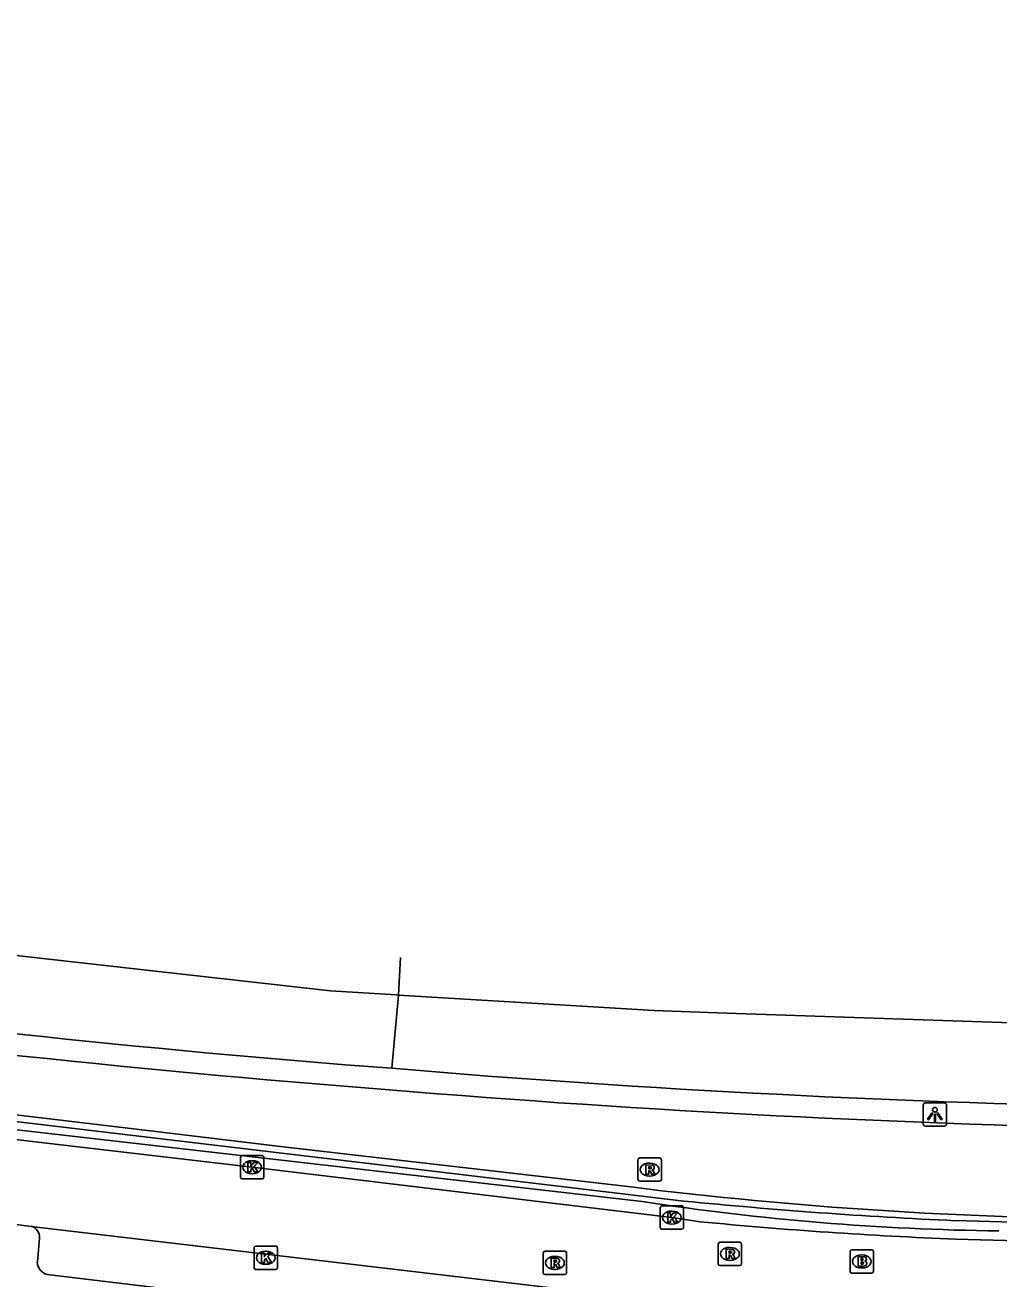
# Model space of a CAD drawing. Extents: x 161696 to 162377, y 380761 to 381673.
# Drawn here: x 162047.1 to 162088.9, y 381607.7 to 381661.4 of the extents above; entities that cross this region are included whole.
import ezdxf

# ---------------------------------------------------------------- set-up
doc = ezdxf.new("R2010")
doc.units = 0
for name, color, linetype in [('IMGEO_Berm_gesloten', 7, 'Continuous'), ('IMGEO_Brandkraan', 7, 'Continuous'), ('IMGEO_Haag', 7, 'Continuous'), ('IMGEO_Hek', 7, 'Continuous'), ('IMGEO_Kolk', 7, 'Continuous'), ('IMGEO_Lichtpunt', 7, 'Continuous'), ('IMGEO_Rijbaan_lokaal_gesloten', 7, 'Continuous'), ('IMGEO_Rijbaan_regionaal_gesloten', 7, 'Continuous'), ('IMGEO_Rioolput', 7, 'Continuous'), ('IMGEO_Voetpad_open', 7, 'Continuous')]:
    doc.layers.add(name, color=color, linetype=linetype)

msp = doc.modelspace()

# ---------------------------------------------------------------- linework, layer by layer
at = {"layer": 'IMGEO_Berm_gesloten'}
for centre, radius, start, end in [((162107.381, 382185.934), 571.903, 262.15042, 265.52468), ((162106.126, 382139.945), 525.962, 265.27011, 268.89304)]:
    msp.add_arc(centre, radius, start, end, dxfattribs=at)
at = {"layer": 'IMGEO_Brandkraan'}
for p, q in [((162082.515, 381607.992), (162082.515, 381608.844)), ((162082.59, 381608.918), (162083.442, 381608.918)), ((162083.516, 381608.844), (162083.516, 381607.992)), ((162083.003, 381608.698), (162083.028, 381608.698)), ((162083.442, 381607.918), (162082.59, 381607.918)), ((162083.026, 381608.138), (162083.001, 381608.138))]:
    msp.add_line(p, q, dxfattribs=at)
for points in [[(162082.515, 381607.992), (162082.515, 381608.844)], [(162082.59, 381608.918), (162083.442, 381608.918)], [(162083.516, 381608.844), (162083.516, 381607.992)], [(162082.863, 381608.618), (162082.863, 381608.218), (162083.076, 381608.218)], [(162083.094, 381608.618), (162082.863, 381608.618)], [(162083.042, 381608.537), (162082.988, 381608.537), (162082.988, 381608.461)], [(162082.988, 381608.461), (162083.041, 381608.461)], [(162083.05, 381608.385), (162082.988, 381608.385), (162082.988, 381608.304)], [(162082.988, 381608.304), (162083.05, 381608.304)], [(162083.442, 381607.918), (162082.59, 381607.918)]]:
    msp.add_lwpolyline(points, dxfattribs=at)
for centre, radius, start, end in [((162082.592, 381608.842), 0.0765, 91.552, 178.448), ((162082.592, 381608.842), 0.0765, 91.552, 178.448), ((162083.44, 381608.842), 0.0765, 1.552, 88.448), ((162083.44, 381608.842), 0.0765, 1.552, 88.448), ((162083.043, 381608.499), 0.0379, 267.8285, 90.9355), ((162083.051, 381608.344), 0.0404, 269.8759, 90.5077), ((162083.098, 381608.473), 0.145, 59.4692, 91.5367), ((162083.123, 381608.52), 0.0922, 285.5137, 58.1501), ((162083.128, 381608.328), 0.105, 301.3115, 78.989), ((162082.592, 381607.994), 0.0765, 181.552, 268.448), ((162082.592, 381607.994), 0.0765, 181.552, 268.448), ((162083.082, 381608.469), 0.251, 268.6676, 293.5347), ((162083.44, 381607.994), 0.0765, 271.552, 358.448), ((162083.44, 381607.994), 0.0765, 271.552, 358.448)]:
    msp.add_arc(centre, radius, start, end, dxfattribs=at)
for centre, major_axis, ratio, start_param, end_param in [((162083.002, 381608.418), (-0.387, 0.002), 0.722429, 4.712389, 7.853982), ((162083.027, 381608.418), (-0.39, 0.002), 0.717154, 1.570796, 4.712389)]:
    msp.add_ellipse(centre, major_axis=major_axis, ratio=ratio, start_param=start_param, end_param=end_param, dxfattribs=at)
at = {"layer": 'IMGEO_Haag'}
for points in [[(162073.121, 381611.61), (162058.201, 381613.334), (162052.636, 381614.01), (162032.551, 381616.394), (162012.929, 381618.932), (162008.008, 381619.592), (162005.403, 381620.402), (162005.256, 381619.883)], [(162013.023, 381618.315), (162045.16, 381614.253), (162073.603, 381610.989)]]:
    msp.add_lwpolyline(points, dxfattribs=at)
for centre, radius, start, end in [((162095.356, 381790.871), 180.635, 262.92932, 269.68565), ((162090.237, 381719.099), 109.383, 261.25293, 269.29853)]:
    msp.add_arc(centre, radius, start, end, dxfattribs=at)
at = {"layer": 'IMGEO_Hek'}
for points in [[(162062.234, 381612.571), (162023.271, 381617.206), (162013.068, 381618.577), (162007.88, 381619.413), (162005.359, 381620.005)], [(162075.393, 381611.005), (162062.234, 381612.571)], [(162119.826, 381609.233), (162087.015, 381610.166)]]:
    msp.add_lwpolyline(points, dxfattribs=at)
msp.add_arc((162097.127, 381831.152), 221.218, 264.36179, 267.38009, dxfattribs=at)
at = {"layer": 'IMGEO_Kolk'}
for p, q in [((162056.378, 381612.03), (162056.378, 381612.882)), ((162056.453, 381612.956), (162057.305, 381612.956)), ((162056.866, 381612.736), (162056.891, 381612.736)), ((162057.379, 381612.882), (162057.379, 381612.03)), ((162056.889, 381612.176), (162056.864, 381612.176)), ((162057.305, 381611.956), (162056.453, 381611.956)), ((162074.375, 381609.87), (162074.375, 381610.722)), ((162074.45, 381610.796), (162075.302, 381610.796)), ((162074.863, 381610.576), (162074.888, 381610.576)), ((162075.376, 381610.722), (162075.376, 381609.87)), ((162074.886, 381610.016), (162074.861, 381610.016)), ((162075.302, 381609.796), (162074.45, 381609.796)), ((162056.961, 381608.148), (162056.961, 381609)), ((162057.036, 381609.074), (162057.888, 381609.074)), ((162057.449, 381608.854), (162057.474, 381608.854)), ((162057.962, 381609), (162057.962, 381608.148)), ((162057.472, 381608.294), (162057.447, 381608.294)), ((162057.888, 381608.074), (162057.036, 381608.074))]:
    msp.add_line(p, q, dxfattribs=at)
for points in [[(162056.378, 381612.03), (162056.378, 381612.882)], [(162056.453, 381612.956), (162057.305, 381612.956)], [(162056.699, 381612.656), (162056.822, 381612.656), (162056.822, 381612.505), (162056.952, 381612.656), (162057.116, 381612.656), (162056.97, 381612.505), (162057.123, 381612.256), (162056.971, 381612.256), (162056.886, 381612.42), (162056.822, 381612.353), (162056.822, 381612.256), (162056.699, 381612.256), (162056.699, 381612.656)], [(162057.379, 381612.882), (162057.379, 381612.03)], [(162057.305, 381611.956), (162056.453, 381611.956)], [(162074.375, 381609.87), (162074.375, 381610.722)], [(162074.45, 381610.796), (162075.302, 381610.796)], [(162074.696, 381610.496), (162074.819, 381610.496), (162074.819, 381610.345), (162074.949, 381610.496), (162075.113, 381610.496), (162074.967, 381610.345), (162075.12, 381610.096), (162074.968, 381610.096), (162074.883, 381610.26), (162074.819, 381610.193), (162074.819, 381610.096), (162074.696, 381610.096), (162074.696, 381610.496)], [(162075.376, 381610.722), (162075.376, 381609.87)], [(162075.302, 381609.796), (162074.45, 381609.796)], [(162056.961, 381608.148), (162056.961, 381609)], [(162057.036, 381609.074), (162057.888, 381609.074)], [(162057.962, 381609), (162057.962, 381608.148)], [(162057.282, 381608.774), (162057.405, 381608.774), (162057.405, 381608.623), (162057.535, 381608.774), (162057.699, 381608.774), (162057.553, 381608.623), (162057.706, 381608.374), (162057.554, 381608.374), (162057.469, 381608.538), (162057.405, 381608.471), (162057.405, 381608.374), (162057.282, 381608.374), (162057.282, 381608.774)], [(162057.888, 381608.074), (162057.036, 381608.074)]]:
    msp.add_lwpolyline(points, dxfattribs=at)
for centre, start, end in [((162056.455, 381612.88), 91.552, 178.448), ((162056.455, 381612.88), 91.552, 178.448), ((162057.303, 381612.88), 1.552, 88.448), ((162057.303, 381612.88), 1.552, 88.448), ((162056.455, 381612.032), 181.552, 268.448), ((162056.455, 381612.032), 181.552, 268.448), ((162057.303, 381612.032), 271.552, 358.448), ((162057.303, 381612.032), 271.552, 358.448), ((162074.452, 381610.72), 91.552, 178.448), ((162074.452, 381610.72), 91.552, 178.448), ((162075.3, 381610.72), 1.552, 88.448), ((162075.3, 381610.72), 1.552, 88.448), ((162074.452, 381609.872), 181.552, 268.448), ((162074.452, 381609.872), 181.552, 268.448), ((162075.3, 381609.872), 271.552, 358.448), ((162075.3, 381609.872), 271.552, 358.448), ((162057.038, 381608.998), 91.552, 178.448), ((162057.038, 381608.998), 91.552, 178.448), ((162057.886, 381608.998), 1.552, 88.448), ((162057.886, 381608.998), 1.552, 88.448), ((162057.038, 381608.15), 181.552, 268.448), ((162057.038, 381608.15), 181.552, 268.448), ((162057.886, 381608.15), 271.552, 358.448), ((162057.886, 381608.15), 271.552, 358.448)]:
    msp.add_arc(centre, 0.0765, start, end, dxfattribs=at)
for centre, major_axis, ratio, start_param, end_param in [((162056.865, 381612.456), (-0.387, 0.002), 0.722429, 4.712389, 7.853982), ((162056.89, 381612.456), (-0.39, 0.002), 0.717154, 1.570796, 4.712389), ((162074.862, 381610.296), (-0.387, 0.002), 0.722429, 4.712389, 7.853982), ((162074.887, 381610.296), (-0.39, 0.002), 0.717154, 1.570796, 4.712389), ((162057.448, 381608.574), (-0.387, 0.002), 0.722429, 4.712389, 7.853982), ((162057.473, 381608.574), (-0.39, 0.002), 0.717154, 1.570796, 4.712389)]:
    msp.add_ellipse(centre, major_axis=major_axis, ratio=ratio, start_param=start_param, end_param=end_param, dxfattribs=at)
at = {"layer": 'IMGEO_Lichtpunt'}
for p, q in [((162085.654, 381615.122), (162085.654, 381614.315)), ((162085.654, 381615.122), (162085.654, 381614.315)), ((162086.556, 381615.217), (162085.748, 381615.217)), ((162086.556, 381615.217), (162085.748, 381615.217)), ((162086.65, 381614.315), (162086.65, 381615.122)), ((162086.65, 381614.315), (162086.65, 381615.122)), ((162085.748, 381614.221), (162086.556, 381614.221)), ((162085.748, 381614.221), (162086.556, 381614.221))]:
    msp.add_line(p, q, dxfattribs=at)
for points in [[(162086.028, 381614.786), (162086.067, 381614.758), (162085.879, 381614.496), (162085.841, 381614.523), (162086.028, 381614.786)], [(162086.24, 381614.758), (162086.278, 381614.785), (162086.465, 381614.523), (162086.426, 381614.495), (162086.24, 381614.758)], [(162086.13, 381614.738), (162086.177, 381614.738), (162086.177, 381614.416), (162086.13, 381614.416), (162086.13, 381614.738)]]:
    msp.add_lwpolyline(points, dxfattribs=at)
msp.add_circle((162086.153, 381614.92), 0.0994, dxfattribs=at)
for centre, start, end in [((162085.748, 381615.122), 90, 180), ((162085.748, 381615.122), 90, 180), ((162086.556, 381615.122), 0, 90), ((162086.556, 381615.122), 0, 90), ((162085.748, 381614.315), 180, 270), ((162085.748, 381614.315), 180, 270), ((162086.556, 381614.315), 270, 0), ((162086.556, 381614.315), 270, 360)]:
    msp.add_arc(centre, 0.0946, start, end, dxfattribs=at)
at = {"layer": 'IMGEO_Rijbaan_lokaal_gesloten'}
for points in [[(162020.814, 381616.659), (162045.725, 381613.764), (162056.879, 381612.456), (162074.876, 381610.296), (162076.094, 381610.119)], [(162047.401, 381609.922), (162044.905, 381610.239)], [(162072.254, 381606.978), (162047.401, 381609.922)], [(162087.056, 381609.374), (162099.288, 381609.046), (162119.699, 381608.51), (162120.92, 381608.448), (162131.817, 381608.191)]]:
    msp.add_lwpolyline(points, dxfattribs=at)
msp.add_arc((162094.817, 381804.589), 195.369, 264.50071, 267.72337, dxfattribs=at)
at = {"layer": 'IMGEO_Rijbaan_regionaal_gesloten'}
for points in [[(162063.15, 381619.837), (162074.116, 381619.171), (162077.215, 381619.065), (162098.302, 381618.344), (162107.339, 381618.035), (162154.804, 381617.417), (162171.554, 381618.035), (162193.595, 381620.448), (162220.727, 381625.642), (162256.04, 381635.842), (162286.818, 381647.837), (162319.065, 381661.433)], [(161867.859, 381643.264), (161884.969, 381642.644), (161901.285, 381641.036), (161932.232, 381636.725), (161940.345, 381635.595), (162020.69, 381624.466), (162060.244, 381620.014), (162063.052, 381619.843), (162063.15, 381619.837)], [(162063.24, 381621.454), (162063.15, 381619.837)], [(162063.15, 381619.837), (162062.861, 381616.698)]]:
    msp.add_lwpolyline(points, dxfattribs=at)
for centre, radius, start, end in [((162102.254, 382133.708), 518.509, 262.09949, 265.64285), ((162104.93, 382116.903), 501.971, 265.19251, 268.97081)]:
    msp.add_arc(centre, radius, start, end, dxfattribs=at)
at = {"layer": 'IMGEO_Rioolput'}
for p, q in [((162073.422, 381611.928), (162073.422, 381612.78)), ((162073.497, 381612.854), (162074.349, 381612.854)), ((162073.91, 381612.634), (162073.935, 381612.634)), ((162074.423, 381612.78), (162074.423, 381611.928)), ((162073.933, 381612.074), (162073.908, 381612.074)), ((162074.349, 381611.854), (162073.497, 381611.854)), ((162069.436, 381608.854), (162070.288, 381608.854)), ((162076.865, 381608.312), (162076.865, 381609.164)), ((162076.94, 381609.238), (162077.792, 381609.238)), ((162077.353, 381609.018), (162077.378, 381609.018)), ((162077.866, 381609.164), (162077.866, 381608.312)), ((162069.361, 381607.928), (162069.361, 381608.78)), ((162069.849, 381608.634), (162069.874, 381608.634)), ((162070.362, 381608.78), (162070.362, 381607.928)), ((162077.376, 381608.458), (162077.351, 381608.458)), ((162070.288, 381607.854), (162069.436, 381607.854)), ((162069.872, 381608.074), (162069.847, 381608.074)), ((162077.792, 381608.238), (162076.94, 381608.238))]:
    msp.add_line(p, q, dxfattribs=at)
for points in [[(162073.422, 381611.928), (162073.422, 381612.78)], [(162073.497, 381612.854), (162074.349, 381612.854)], [(162074.423, 381612.78), (162074.423, 381611.928)], [(162074.011, 381612.552), (162073.759, 381612.554), (162073.759, 381612.154)], [(162073.759, 381612.154), (162073.883, 381612.154), (162073.883, 381612.316), (162073.894, 381612.316)], [(162073.937, 381612.473), (162073.883, 381612.473), (162073.883, 381612.392)], [(162073.883, 381612.392), (162073.935, 381612.392)], [(162073.941, 381612.287), (162074.012, 381612.154), (162074.152, 381612.154), (162074.087, 381612.28)], [(162074.349, 381611.854), (162073.497, 381611.854)], [(162069.436, 381608.854), (162070.288, 381608.854)], [(162076.865, 381608.312), (162076.865, 381609.164)], [(162076.94, 381609.238), (162077.792, 381609.238)], [(162077.454, 381608.936), (162077.202, 381608.938), (162077.202, 381608.538)], [(162077.38, 381608.857), (162077.326, 381608.857), (162077.326, 381608.776)], [(162077.866, 381609.164), (162077.866, 381608.312)], [(162069.361, 381607.928), (162069.361, 381608.78)], [(162069.95, 381608.552), (162069.698, 381608.554), (162069.698, 381608.154)], [(162069.698, 381608.154), (162069.822, 381608.154), (162069.822, 381608.316), (162069.833, 381608.316)], [(162069.876, 381608.473), (162069.822, 381608.473), (162069.822, 381608.392)], [(162069.822, 381608.392), (162069.874, 381608.392)], [(162070.362, 381608.78), (162070.362, 381607.928)], [(162077.202, 381608.538), (162077.326, 381608.538), (162077.326, 381608.7), (162077.337, 381608.7)], [(162077.326, 381608.776), (162077.378, 381608.776)], [(162077.384, 381608.671), (162077.455, 381608.538), (162077.595, 381608.538), (162077.53, 381608.664)], [(162070.288, 381607.854), (162069.436, 381607.854)], [(162069.88, 381608.287), (162069.951, 381608.154), (162070.091, 381608.154), (162070.026, 381608.28)], [(162077.792, 381608.238), (162076.94, 381608.238)]]:
    msp.add_lwpolyline(points, dxfattribs=at)
for centre, radius, start, end in [((162073.499, 381612.778), 0.0765, 91.552, 178.448), ((162073.499, 381612.778), 0.0765, 91.552, 178.448), ((162074.347, 381612.778), 0.0765, 1.552, 88.448), ((162074.347, 381612.778), 0.0765, 1.552, 88.448), ((162073.893, 381612.263), 0.0533, 26.0293, 88.6989), ((162073.919, 381612.581), 0.19, 274.7715, 282.9687), ((162073.943, 381612.377), 0.0964, 77.0061, 93.1865), ((162073.957, 381612.434), 0.0378, 276.6634, 79.6772), ((162074.01, 381612.442), 0.109, 350.3612, 89.416), ((162074.008, 381612.442), 0.112, 277.5842, 350.9817), ((162073.992, 381612.227), 0.108, 29.5134, 73.7905), ((162073.499, 381611.93), 0.0765, 181.552, 268.448), ((162073.499, 381611.93), 0.0765, 181.552, 268.448), ((162074.347, 381611.93), 0.0765, 271.552, 358.448), ((162074.347, 381611.93), 0.0765, 271.552, 358.448), ((162069.438, 381608.778), 0.0765, 91.552, 178.448), ((162069.438, 381608.778), 0.0765, 91.552, 178.448), ((162070.286, 381608.778), 0.0765, 1.552, 88.448), ((162070.286, 381608.778), 0.0765, 1.552, 88.448), ((162076.942, 381609.162), 0.0765, 91.552, 178.448), ((162076.942, 381609.162), 0.0765, 91.552, 178.448), ((162077.386, 381608.761), 0.0964, 77.0061, 93.1865), ((162077.4, 381608.818), 0.0378, 276.6634, 79.6772), ((162077.453, 381608.826), 0.109, 350.3612, 89.416), ((162077.79, 381609.162), 0.0765, 1.552, 88.448), ((162077.79, 381609.162), 0.0765, 1.552, 88.448), ((162069.832, 381608.263), 0.0533, 26.0293, 88.6989), ((162069.858, 381608.581), 0.19, 274.7715, 282.9687), ((162069.882, 381608.377), 0.0964, 77.0061, 93.1865), ((162069.896, 381608.434), 0.0378, 276.6634, 79.6772), ((162069.949, 381608.442), 0.109, 350.3612, 89.416), ((162069.947, 381608.442), 0.112, 277.5842, 350.9817), ((162069.931, 381608.227), 0.108, 29.5134, 73.7905), ((162076.942, 381608.314), 0.0765, 181.552, 268.448), ((162076.942, 381608.314), 0.0765, 181.552, 268.448), ((162077.336, 381608.647), 0.0533, 26.0293, 88.6989), ((162077.362, 381608.965), 0.19, 274.7715, 282.9687), ((162077.451, 381608.826), 0.112, 277.5842, 350.9817), ((162077.435, 381608.611), 0.108, 29.5134, 73.7905), ((162077.79, 381608.314), 0.0765, 271.552, 358.448), ((162077.79, 381608.314), 0.0765, 271.552, 358.448), ((162069.438, 381607.93), 0.0765, 181.552, 268.448), ((162069.438, 381607.93), 0.0765, 181.552, 268.448), ((162070.286, 381607.93), 0.0765, 271.552, 358.448), ((162070.286, 381607.93), 0.0765, 271.552, 358.448)]:
    msp.add_arc(centre, radius, start, end, dxfattribs=at)
for centre, major_axis, ratio, start_param, end_param in [((162073.909, 381612.354), (-0.387, 0.002), 0.722429, 4.712389, 7.853982), ((162073.934, 381612.354), (-0.39, 0.002), 0.717154, 1.570796, 4.712389), ((162077.352, 381608.738), (-0.387, 0.002), 0.722429, 4.712389, 7.853982), ((162077.377, 381608.738), (-0.39, 0.002), 0.717154, 1.570796, 4.712389), ((162069.848, 381608.354), (-0.387, 0.002), 0.722429, 4.712389, 7.853982), ((162069.873, 381608.354), (-0.39, 0.002), 0.717154, 1.570796, 4.712389)]:
    msp.add_ellipse(centre, major_axis=major_axis, ratio=ratio, start_param=start_param, end_param=end_param, dxfattribs=at)
at = {"layer": 'IMGEO_Voetpad_open'}
for points in [[(162047.667, 381608.384), (162047.759, 381609.415)], [(162071.019, 381605.101), (162048.093, 381607.855)]]:
    msp.add_lwpolyline(points, dxfattribs=at)
for centre, radius, start, end in [((162047.289, 381609.463), 0.473, 354.1876, 76.2653), ((162048.238, 381608.408), 0.572, 182.3884, 255.3001)]:
    msp.add_arc(centre, radius, start, end, dxfattribs=at)

doc.saveas('drawing.dxf')
